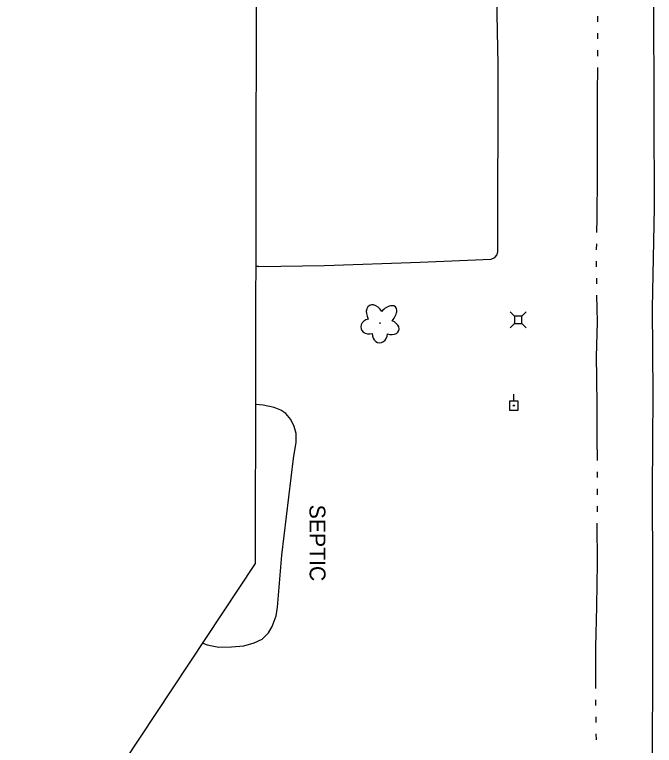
# Model space of a CAD drawing. Extents: x 589250 to 1188077, y 162953 to 363065.
# Drawn here: x 593666.9 to 593908.7, y 178207.3 to 178483.6 of the extents above; entities that cross this region are included whole.
import ezdxf

# ---------------------------------------------------------------- set-up
doc = ezdxf.new("R2010")
doc.units = 0
for name, color, linetype in [('E_DWY', 7, 'Continuous'), ('E_LAND_Vegetation', 7, 'Continuous'), ('E_MAP_Limits', 7, 'Continuous'), ('E_MISCPROP_Septic_Dash', 7, 'Continuous'), ('E_MISCPROP_Text', 7, 'Continuous'), ('E_RDWY', 7, 'Continuous'), ('E_UTL_AG_Bold', 7, 'Continuous'), ('E_UTL_EPowerPole', 7, 'Continuous'), ('E_WTR_FlowLine', 7, 'Continuous')]:
    doc.layers.add(name, color=color, linetype=linetype)

msp = doc.modelspace()

# ---------------------------------------------------------------- linework, layer by layer
at = {"layer": 'E_DWY'}
for p, q in [((593849.71, 178464.63), (593848.27, 178525.74)), ((593849.49, 178393.88), (593849.71, 178464.63)), ((593848.39, 178391.73), (593849.18, 178392.69)), ((593849.18, 178392.69), (593849.49, 178393.88)), ((593784.06, 178388.67), (593820.16, 178389.99)), ((593820.16, 178389.99), (593847.04, 178391.08)), ((593847.04, 178391.08), (593848.39, 178391.73)), ((593759.23, 178388.31), (593758.15, 178388.31)), ((593759.23, 178388.31), (593784.06, 178388.67))]:
    msp.add_line(p, q, dxfattribs=at)
at = {"layer": 'E_LAND_Vegetation'}
msp.add_circle((593805.04, 178366.97), 0.128, dxfattribs=at)
for centre, major_axis, ratio in [((593803.11, 178369.93), (2.06, -3.69), 0.691916), ((593807.62, 178369.58), (-3.2, -3.52), 0.560249), ((593801.32, 178365.78), (3.48, 0.96), 0.782863), ((593808.71, 178365.36), (-3.4, 1.25), 0.716896), ((593804.94, 178362.98), (0.08, 3.45), 0.832022)]:
    msp.add_ellipse(centre, major_axis=major_axis, ratio=ratio, start_param=1.570796, end_param=4.712389, dxfattribs=at)
at = {"layer": 'E_MAP_Limits'}
for p, q in [((593757.96, 178276.07), (593758.42, 178548.23)), ((593666.95, 178138.7), (593757.96, 178276.07))]:
    msp.add_line(p, q, dxfattribs=at)
at = {"layer": 'E_MISCPROP_Septic_Dash'}
for p, q in [((593760.81, 178335.89), (593758.06, 178336.17)), ((593765.05, 178335), (593760.81, 178335.89)), ((593767.54, 178334.03), (593765.05, 178335)), ((593769.41, 178332.76), (593767.54, 178334.03)), ((593771.34, 178330.5), (593769.41, 178332.76)), ((593772.6, 178327.87), (593771.34, 178330.5)), ((593773.29, 178325.25), (593772.6, 178327.87)), ((593773.32, 178321.94), (593773.29, 178325.25)), ((593772.33, 178315.78), (593773.32, 178321.94)), ((593767.87, 178279.27), (593772.33, 178315.78)), ((593766.27, 178259.58), (593767.87, 178279.27)), ((593765.78, 178256.32), (593766.27, 178259.58)), ((593764.32, 178252.33), (593765.78, 178256.32)), ((593762.84, 178249.89), (593764.32, 178252.33)), ((593760.53, 178247.55), (593762.84, 178249.89)), ((593757.44, 178246.13), (593760.53, 178247.55)), ((593738.01, 178245.96), (593739.75, 178245.31)), ((593739.75, 178245.31), (593744.14, 178244.52)), ((593744.14, 178244.52), (593748.84, 178244.61)), ((593748.84, 178244.61), (593753.53, 178244.96)), ((593753.53, 178244.96), (593757.44, 178246.13))]:
    msp.add_line(p, q, dxfattribs=at)
at = {"layer": 'E_RDWY'}
for p, q in [((593908.6, 178447.24), (593908.55, 178489.37)), ((593908.7, 178410.4), (593908.6, 178447.24)), ((593908.03, 178372.72), (593908.7, 178410.4)), ((593908.2, 178340.04), (593908.03, 178372.72)), ((593908.05, 178303.82), (593908.2, 178340.04)), ((593908.1, 178272.93), (593908.05, 178303.82)), ((593908.06, 178238.55), (593908.1, 178272.93)), ((593907.96, 178201.55), (593908.06, 178238.55))]:
    msp.add_line(p, q, dxfattribs=at)
at = {"layer": 'E_UTL_AG_Bold'}
for points in [[(593855.8, 178369.58), (593854.21, 178371.17)], [(593858.61, 178369.58), (593860.21, 178371.17)], [(593855.8, 178366.77), (593854.21, 178365.17)], [(593858.61, 178366.77), (593860.21, 178365.17)]]:
    msp.add_lwpolyline(points, dxfattribs=at)
msp.add_lwpolyline([(593855.8, 178366.77), (593858.61, 178366.77), (593858.61, 178369.58), (593855.8, 178369.58)], close=True, dxfattribs=at)
at = {"layer": 'E_UTL_EPowerPole'}
for points in [[(593857.26, 178337.42), (593853.9, 178337.42)], [(593853.9, 178337.42), (593853.9, 178334.07)], [(593855.58, 178337.42), (593855.58, 178340.07)], [(593857.26, 178334.07), (593857.26, 178337.42)], [(593853.9, 178334.07), (593857.26, 178334.07)]]:
    msp.add_lwpolyline(points, dxfattribs=at)
msp.add_circle((593855.61, 178335.75), 0.217, dxfattribs=at)
at = {"layer": 'E_WTR_FlowLine'}
for p, q in [((593887.34, 178480.82), (593887.31, 178482.98)), ((593887.37, 178474.37), (593887.37, 178476.52)), ((593887.36, 178467.91), (593887.36, 178470.06)), ((593887.16, 178453.98), (593887.34, 178463.6)), ((593887.25, 178442.61), (593887.16, 178453.98)), ((593887.25, 178432.39), (593887.25, 178442.61)), ((593887.25, 178422.78), (593887.25, 178432.39)), ((593887.03, 178406.57), (593887.25, 178422.78)), ((593886.96, 178401.17), (593887.03, 178406.57)), ((593886.88, 178394.84), (593886.91, 178396.86)), ((593886.88, 178394.71), (593886.88, 178394.84)), ((593886.89, 178388.25), (593886.89, 178390.4)), ((593886.91, 178381.78), (593886.9, 178383.94)), ((593887.18, 178367.46), (593886.99, 178377.48)), ((593886.89, 178354.23), (593887.18, 178367.46)), ((593886.97, 178346.25), (593886.89, 178354.23)), ((593887.08, 178335.67), (593886.97, 178346.25)), ((593887.1, 178323.27), (593887.08, 178335.67)), ((593887.18, 178315.03), (593887.1, 178323.27)), ((593887.25, 178308.56), (593887.23, 178310.72)), ((593887.2, 178302.1), (593887.22, 178304.26)), ((593887.15, 178295.64), (593887.17, 178297.8)), ((593887.16, 178276.18), (593887.14, 178291.34)), ((593886.93, 178260.11), (593887.16, 178276.18)), ((593886.93, 178259.84), (593886.93, 178260.11)), ((593886.63, 178244.48), (593886.93, 178259.84)), ((593886.58, 178228.88), (593886.63, 178244.48)), ((593886.63, 178222.42), (593886.6, 178224.57)), ((593886.69, 178215.96), (593886.67, 178218.11)), ((593886.81, 178209.5), (593886.76, 178211.65))]:
    msp.add_line(p, q, dxfattribs=at)

# ---------------------------------------------------------------- texts
at = {"layer": 'E_MISCPROP_Text'}
msp.add_text('SEPTIC', height=6, rotation=270.1444, dxfattribs=at).set_placement((593778.36, 178298.33))

doc.saveas('drawing.dxf')
